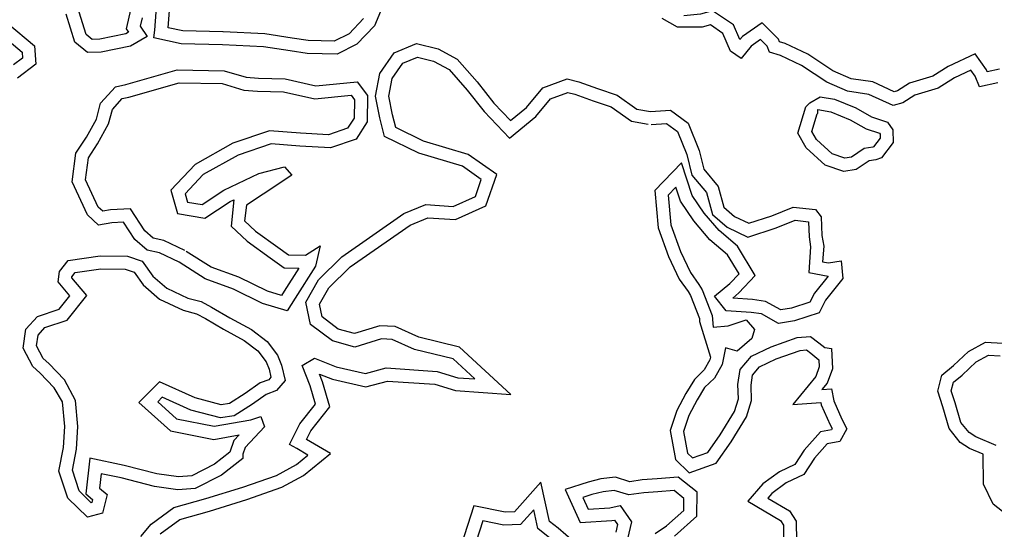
# Model space of a CAD drawing. Extents: x 2160437 to 2172832, y 205694 to 212444.
# Drawn here: x 2165786.1 to 2166011.6, y 208989.2 to 209107.2 of the extents above; entities that cross this region are included whole.
import ezdxf

# ---------------------------------------------------------------- set-up
doc = ezdxf.new("R2010")
doc.units = 0
for name, color, linetype in [('RD_EX_H2O', 7, 'Continuous'), ('RD_EX_VEG_ShrubLine', 7, 'Continuous'), ('RD_EX_VEG_TreeLine', 7, 'Continuous')]:
    doc.layers.add(name, color=color, linetype=linetype)

msp = doc.modelspace()

# ---------------------------------------------------------------- linework, layer by layer
at = {"layer": 'RD_EX_H2O'}
for points in [[(2165870.75, 209111.97), (2165868.23, 209105.77), (2165864.14, 209101.5), (2165859.53, 209099.19), (2165852.62, 209099.4), (2165848.69, 209099.96), (2165842.5, 209100.94), (2165833.06, 209101.37), (2165823.49, 209101.62), (2165817.18, 209102.97), (2165817.42, 209104.73), (2165817.73, 209108.91)], [(2165814.43, 209107.6), (2165813.99, 209105.71), (2165815.61, 209103.31), (2165811.75, 209101.07), (2165804.99, 209099.67), (2165801.82, 209099.58), (2165798.9, 209102.01), (2165796.86, 209108.46)], [(2165783.32, 209106.41), (2165789.56, 209101.14), (2165789.9, 209096.9), (2165785.61, 209093.68)], [(2165938.27, 209105.46), (2165934.76, 209107.47)], [(2166012.35, 209092.58), (2166008.14, 209091.65), (2166007.09, 209094.11), (2166006.1, 209095.51), (2166002.3, 209093.74), (2165998.57, 209091.34), (2165993.17, 209089.75), (2165990.37, 209087.94), (2165988.17, 209087.31), (2165982.54, 209089.9), (2165977.59, 209090.63), (2165972.77, 209092.74), (2165966.93, 209096.58), (2165962.08, 209098.88), (2165959.55, 209099.66), (2165959.02, 209101.04), (2165957.49, 209102.57), (2165955.32, 209101.08), (2165952.96, 209098.24), (2165950.54, 209099.94), (2165948.78, 209104.03), (2165945.88, 209106), (2165944.01, 209105.46), (2165938.27, 209105.46)], [(2165814.12, 208987.64), (2165816.54, 208990.43), (2165821.81, 208994.31), (2165829.22, 208996.38), (2165837.76, 208999.03), (2165845.56, 209001.74), (2165850.12, 209004.26), (2165852.78, 209006.44), (2165850.22, 209007.94), (2165848.56, 209008.91), (2165850.91, 209013.68), (2165854.53, 209018.25), (2165853.31, 209022.47), (2165851.46, 209027.2), (2165854.3, 209028.89), (2165859.36, 209026.87), (2165866.12, 209025.31), (2165870.87, 209026.61), (2165882.69, 209025.81), (2165887.5, 209024.35), (2165891.41, 209024.06), (2165886.39, 209028.71), (2165877.44, 209030.86), (2165872.26, 209033.21), (2165869.79, 209033.36), (2165863.67, 209031.45), (2165858.47, 209032.85), (2165853.41, 209036.69), (2165852.3, 209041.86), (2165855.21, 209046.97), (2165860.6, 209052.35), (2165874.98, 209062.31), (2165880.05, 209064.42), (2165886.35, 209063.98), (2165891.56, 209066.3), (2165892.89, 209070.2), (2165888.53, 209073.28), (2165878.47, 209076.3), (2165870.54, 209080.14), (2165869.4, 209084.51), (2165868.44, 209089.52), (2165869.45, 209094.75), (2165872.76, 209099.55), (2165877.89, 209101.68), (2165882.93, 209100.44), (2165887.35, 209098.02), (2165891.93, 209092.8), (2165895.8, 209087.9), (2165899.68, 209083.86), (2165903.35, 209086.9), (2165907.13, 209091.41), (2165912.77, 209093.48), (2165915.42, 209092.8), (2165919.77, 209091.24), (2165924.32, 209089.72), (2165928.85, 209086.52), (2165932, 209085.94)], [(2165932, 209085.94), (2165936.63, 209086.26), (2165940.72, 209083.21), (2165943.28, 209076.89), (2165944.36, 209072.62), (2165947.66, 209068.61), (2165948.98, 209063.81), (2165951.45, 209061.68), (2165954.75, 209060.07), (2165960.05, 209061.83), (2165965.04, 209063.84), (2165970.19, 209063.27), (2165971.48, 209061.6), (2165971.68, 209057.25), (2165972.08, 209054.79), (2165971.83, 209051.18), (2165973.21, 209050.91), (2165976.14, 209051.4), (2165976.5, 209047.27), (2165972.51, 209042.28), (2165971.01, 209039.35), (2165965.32, 209037.53), (2165961.62, 209036.91), (2165957.68, 209039.1), (2165955.31, 209039.45), (2165949.54, 209039.83), (2165946.85, 209043.2), (2165950.41, 209046.17), (2165952.5, 209048.41), (2165949.8, 209052.81), (2165945.76, 209056.25), (2165942.03, 209060.63), (2165938.97, 209065.19), (2165937.91, 209068.44), (2165936.12, 209066.6), (2165936.75, 209059.71), (2165938.96, 209053.55), (2165941.26, 209048.66), (2165943.21, 209045.92), (2165943.97, 209044.68), (2165946.27, 209038.72), (2165946.5, 209036.03), (2165950.02, 209036.37), (2165954.18, 209037.74), (2165956.11, 209035.49), (2165955.48, 209033.43), (2165952.07, 209030.52), (2165949.39, 209031.24), (2165948.62, 209027.39), (2165946.86, 209024.28), (2165944.54, 209022.07), (2165942.84, 209019.24), (2165940.91, 209015.6), (2165939.66, 209011.9), (2165940.6, 209006.91), (2165941.72, 209005.8), (2165945.3, 209007.08), (2165948.15, 209011.14), (2165951.48, 209016.54), (2165952.37, 209019.45), (2165952.26, 209022.8), (2165952.78, 209026.23), (2165955.38, 209029.33), (2165959.95, 209031.47), (2165965.97, 209033.63), (2165969.02, 209033.88), (2165970.95, 209032.41), (2165972.31, 209031.31), (2165973.89, 209031.08), (2165974.08, 209026.43), (2165972.89, 209023.12), (2165971.68, 209021.63), (2165973.85, 209021.79), (2165974.41, 209019.02), (2165976.27, 209014.75), (2165977.44, 209012.54), (2165975.81, 209009.61), (2165972.92, 209009.05), (2165969.92, 209005.72), (2165967.45, 209001.97), (2165963.43, 208999.99), (2165960.05, 208997.55), (2165959.16, 208996.51), (2165964.18, 208993.52), (2165965.75, 208991.14), (2165965.79, 208986.43)], [(2166016.71, 208990.88), (2166011.27, 208995.07), (2166009.04, 208999.74), (2166008.98, 209006.68), (2166005.84, 209007.97), (2166003.65, 209009.38), (2166001.12, 209012.56), (2165999.62, 209017.63), (2165998.47, 209021.21), (2165999.44, 209024.97), (2166002.12, 209027.19), (2166005.57, 209030.44), (2166009.48, 209032.59), (2166013.53, 209032.38)], [(2165933.14, 208988.34), (2165935.76, 208990.04), (2165939.74, 208993.66), (2165939.77, 208996.41), (2165937.47, 208998.23), (2165933.75, 208997.98), (2165930.45, 208997.72), (2165927.04, 208997.22), (2165923.66, 208998.26), (2165921.08, 208997.98), (2165918.43, 208997.31), (2165916.4, 208996.66), (2165917.64, 208993.94), (2165922.65, 208994.27), (2165925.03, 208994.76), (2165927.61, 208991.01), (2165926.74, 208987.08)], [(2165908.71, 208987.21), (2165906, 208989.45), (2165905.02, 208993.8), (2165901.97, 208990.37), (2165898.12, 208990.24), (2165893.23, 208991.24), (2165891.68, 208986.47)]]:
    msp.add_lwpolyline(points, dxfattribs=at)
for points in [[(2165823.05, 209051.07), (2165818.48, 209053.24), (2165815.62, 209053.87), (2165812.76, 209056.32), (2165810.18, 209060.33), (2165807.47, 209060.17), (2165804.39, 209059.68), (2165801.83, 209062), (2165798.29, 209069.66), (2165799.14, 209076.28), (2165801.57, 209080.01), (2165803.89, 209084.21), (2165804.86, 209087.91), (2165808.29, 209091.66), (2165810.65, 209092.16), (2165822.59, 209095.61), (2165833.44, 209095.38), (2165838.54, 209093.89), (2165841.34, 209093.64), (2165847.54, 209093.48), (2165854.62, 209091.92), (2165864.2, 209092.84), (2165866.54, 209089.62), (2165866.52, 209083.54), (2165863.93, 209079.56), (2165858, 209077.56), (2165850.89, 209077.91), (2165844.26, 209078.44), (2165836.63, 209075.88), (2165828.56, 209071.33), (2165824.42, 209066.91), (2165824.97, 209064.98), (2165828.3, 209064.41), (2165833.32, 209067.72), (2165841.41, 209071.62), (2165847.35, 209073.12), (2165849.11, 209071.24), (2165842.45, 209066.8), (2165838.57, 209064.3), (2165838.16, 209060.62), (2165840.66, 209058.28), (2165845.85, 209054.52), (2165848.29, 209052.75), (2165852.27, 209052.71), (2165855.59, 209054.87), (2165854.54, 209050.15), (2165849.86, 209042.78), (2165847.99, 209039.8), (2165842.31, 209041.55), (2165835.6, 209044.85), (2165829.06, 209047.21)], [(2165971.27, 209089.36), (2165974.55, 209088.78), (2165979.5, 209086.76), (2165983.17, 209084.72), (2165986.8, 209083.44), (2165988.1, 209081.72), (2165988.12, 209078.76), (2165985.47, 209075.21), (2165984.13, 209074.77), (2165982.58, 209074.53), (2165979.62, 209072.56), (2165976.72, 209072.06), (2165972.45, 209073.51), (2165968.05, 209077.56), (2165966.1, 209080.96), (2165967.94, 209087.04), (2165968.9, 209087.97)], [(2165796.06, 209018.76), (2165794.13, 209021.98), (2165790.78, 209025.48), (2165789.19, 209026.91), (2165786.91, 209031.19), (2165787.53, 209035.55), (2165790.22, 209038.53), (2165795.29, 209040.23), (2165797.75, 209043.32), (2165795.04, 209046.52), (2165795.33, 209048.9), (2165797.33, 209051.46), (2165804.73, 209052.58), (2165811.04, 209052.45), (2165814.49, 209051.33), (2165816.95, 209047.87), (2165820.15, 209045.04), (2165825.01, 209042.79), (2165828.09, 209041.96), (2165830.53, 209040.7), (2165834.73, 209038.2), (2165839.71, 209035.48), (2165843.38, 209032.72), (2165845.74, 209029.53), (2165846.72, 209027.23), (2165847.51, 209023.7), (2165845.52, 209021.36), (2165843.16, 209020.46), (2165839.94, 209018.21), (2165835.74, 209015.53), (2165832.57, 209015.03), (2165825.74, 209016.84), (2165819.12, 209019.83), (2165818.05, 209018.76), (2165822.41, 209014.87), (2165831.08, 209013.1), (2165839.61, 209014.63), (2165841.87, 209015.4), (2165842.78, 209012.95), (2165838.31, 209008.21), (2165837.75, 209006.64), (2165837.75, 209005.64), (2165832.82, 209001.79), (2165826.73, 208998.73), (2165822.73, 208998.41), (2165817.31, 208999.19), (2165809.63, 209001.15), (2165804.94, 209002.14), (2165804.57, 208998.76), (2165806.33, 208997.3), (2165805.32, 208992.98), (2165801.79, 208992.09), (2165797.26, 208996.51), (2165795.21, 209002.74), (2165796.27, 209008.18), (2165796.6, 209013.03)]]:
    msp.add_lwpolyline(points, close=True, dxfattribs=at)
at = {"layer": 'RD_EX_VEG_ShrubLine'}
for points in [[(2166012.75, 209095.74), (2166009.92, 209095.12), (2166009.72, 209095.58), (2166007.11, 209099.29), (2166000.84, 209096.37), (2165997.31, 209094.09), (2165991.9, 209092.5), (2165989.12, 209090.7), (2165988.41, 209090.5), (2165983.41, 209092.81), (2165978.42, 209093.54), (2165974.21, 209095.39), (2165968.4, 209099.2), (2165963.17, 209101.69), (2165961.83, 209102.1), (2165961.6, 209102.71), (2165957.85, 209106.45), (2165953.28, 209103.32), (2165952.67, 209102.58), (2165951.19, 209106.02), (2165946.4, 209109.27), (2165943.59, 209108.46), (2165939.76, 209108.06)], [(2165782.22, 209103.42), (2165786.67, 209099.65), (2165786.78, 209098.31), (2165784.74, 209096.78)], [(2165932.2, 209082.95), (2165935.73, 209083.19), (2165938.26, 209081.3), (2165940.42, 209075.96), (2165941.62, 209071.23), (2165944.94, 209067.2), (2165946.33, 209062.14), (2165949.78, 209059.15), (2165954.54, 209056.84), (2165961.08, 209059.01), (2165965.46, 209060.78), (2165968.53, 209060.44), (2165968.69, 209056.94), (2165969.06, 209054.65), (2165968.66, 209048.72), (2165973.14, 209047.87), (2165969.98, 209043.92), (2165968.91, 209041.83), (2165964.61, 209040.45), (2165962.16, 209040.04), (2165958.66, 209041.99), (2165955.63, 209042.44), (2165951.06, 209042.74), (2165951.03, 209042.78), (2165952.47, 209043.98), (2165956.25, 209048.03), (2165952.11, 209054.78), (2165947.89, 209058.38), (2165944.42, 209062.45), (2165941.7, 209066.52), (2165939.22, 209074.08), (2165933.01, 209067.7), (2165933.79, 209059.06), (2165936.18, 209052.4), (2165938.66, 209047.14), (2165940.71, 209044.27), (2165941.27, 209043.34), (2165943.32, 209038.03), (2165943.38, 209037.34), (2165945.9, 209029.08), (2165945.77, 209028.45), (2165944.47, 209026.14), (2165942.18, 209023.97), (2165940.23, 209020.71), (2165938.14, 209016.79), (2165936.57, 209012.11), (2165937.82, 209005.43), (2165940.95, 209002.35), (2165947.2, 209004.57), (2165950.65, 209009.49), (2165954.24, 209015.3), (2165955.39, 209019.05), (2165955.27, 209022.63), (2165955.62, 209024.95), (2165957.25, 209026.89), (2165961.1, 209028.7), (2165966.61, 209030.67), (2165968.12, 209030.79), (2165969.1, 209030.05), (2165970.99, 209028.52), (2165971.06, 209026.9), (2165970.24, 209024.62), (2165964.96, 209018.12), (2165971.43, 209018.6), (2165971.53, 209018.11), (2165973.56, 209013.45), (2165974.03, 209012.57), (2165973.87, 209012.29), (2165971.37, 209011.81), (2165967.54, 209007.56), (2165965.39, 209004.3), (2165961.88, 209002.57), (2165958, 208999.77), (2165954.57, 208995.75), (2165962.06, 208991.3), (2165962.76, 208990.23), (2165962.79, 208986.52)], [(2166011.97, 209008.69), (2166007.24, 209010.64), (2166005.69, 209011.64), (2166003.83, 209013.97), (2166002.48, 209018.51), (2166001.59, 209021.3), (2166002.1, 209023.28), (2166004.11, 209024.94), (2166007.35, 209028), (2166010.18, 209029.55), (2166012.9, 209029.41)], [(2165914.21, 208986.45), (2165910.65, 208989.5), (2165908.7, 208991.11), (2165906.65, 209000.16), (2165900.58, 208993.32), (2165898.38, 208993.25), (2165891.2, 208994.72), (2165888.25, 208985.63)], [(2165937.6, 208987.66), (2165942.72, 208992.32), (2165942.79, 208997.85), (2165938.42, 209001.3), (2165933.54, 209000.97), (2165930.12, 209000.71), (2165927.27, 209000.28), (2165923.96, 209001.31), (2165920.54, 209000.94), (2165917.61, 209000.2), (2165912.27, 208998.5), (2165915.76, 208990.82), (2165923.05, 208991.29), (2165923.69, 208991.42), (2165924.4, 208990.39), (2165924.01, 208988.62)]]:
    msp.add_lwpolyline(points, dxfattribs=at)
msp.add_lwpolyline([(2165970.75, 209086.41), (2165973.71, 209085.88), (2165978.2, 209084.05), (2165981.94, 209081.97), (2165984.95, 209080.92), (2165985.11, 209080.71), (2165985.11, 209079.75), (2165983.63, 209077.76), (2165983.42, 209077.7), (2165981.47, 209077.4), (2165978.49, 209075.41), (2165976.96, 209075.15), (2165974.01, 209076.15), (2165970.43, 209079.45), (2165969.35, 209081.33), (2165970.59, 209085.43), (2165970.72, 209085.56)], close=True, dxfattribs=at)
at = {"layer": 'RD_EX_VEG_TreeLine'}
for points in [[(2165833.13, 209104.37), (2165823.85, 209104.61), (2165820.47, 209105.33), (2165821.08, 209113.45)], [(2165811.86, 209109.81), (2165810.78, 209105.11), (2165811.33, 209104.29), (2165810.67, 209103.91), (2165804.64, 209102.66), (2165802.87, 209102.61), (2165801.5, 209103.75), (2165799.86, 209108.92)], [(2165865.66, 209107.43), (2165862.34, 209103.95), (2165858.86, 209102.21), (2165852.88, 209102.39), (2165849.14, 209102.93), (2165842.8, 209103.93), (2165833.19, 209104.37)], [(2165818.59, 208988.21), (2165823.14, 208991.57), (2165830.07, 208993.5), (2165838.7, 208996.18), (2165846.78, 208998.99), (2165851.81, 209001.76), (2165858, 209006.85), (2165852.48, 209010.09), (2165853.46, 209012.06), (2165857.84, 209017.59), (2165856.16, 209023.43), (2165855.47, 209025.19), (2165858.46, 209023.99), (2165866.18, 209022.22), (2165871.17, 209023.58), (2165882.15, 209022.84), (2165886.95, 209021.38), (2165899.75, 209020.45), (2165887.85, 209031.44), (2165878.42, 209033.72), (2165873, 209036.18), (2165869.42, 209036.39), (2165863.6, 209034.57), (2165859.82, 209035.59), (2165856.11, 209038.4), (2165855.47, 209041.37), (2165857.62, 209045.14), (2165862.53, 209050.03), (2165876.42, 209059.66), (2165880.54, 209061.38), (2165886.89, 209060.93), (2165893.98, 209064.09), (2165896.45, 209071.36), (2165889.86, 209076.01), (2165879.56, 209079.1), (2165873.09, 209082.23), (2165872.32, 209085.17), (2165871.5, 209089.51), (2165872.28, 209093.56), (2165874.73, 209097.11), (2165878.13, 209098.53), (2165881.83, 209097.62), (2165885.44, 209095.64), (2165889.63, 209090.88), (2165893.53, 209085.93), (2165899.45, 209079.77), (2165905.48, 209084.77), (2165908.91, 209088.87), (2165912.93, 209090.35), (2165914.54, 209089.93), (2165918.79, 209088.4), (2165922.95, 209087.01), (2165927.66, 209083.69), (2165931.46, 209082.99)], [(2165824.34, 209053.78), (2165819.45, 209056.09), (2165817, 209056.64), (2165815.04, 209058.31), (2165811.75, 209063.43), (2165807.15, 209063.16), (2165805.34, 209062.87), (2165804.3, 209063.81), (2165801.37, 209070.14), (2165802.03, 209075.22), (2165804.15, 209078.47), (2165806.7, 209083.09), (2165807.57, 209086.44), (2165809.85, 209088.92), (2165811.38, 209089.24), (2165822.98, 209092.61), (2165832.98, 209092.39), (2165837.98, 209090.92), (2165841.17, 209090.64), (2165847.17, 209090.49), (2165854.43, 209088.89), (2165862.78, 209089.69), (2165863.54, 209088.65), (2165863.52, 209084.43), (2165861.98, 209082.07), (2165857.58, 209080.58), (2165851.08, 209080.9), (2165843.89, 209081.48), (2165835.4, 209078.64), (2165826.69, 209073.72), (2165821.06, 209067.72), (2165822.6, 209062.34), (2165828.96, 209061.25), (2165834.8, 209065.11), (2165835.69, 209065.53), (2165835.01, 209059.45), (2165838.75, 209055.96), (2165844.09, 209052.09), (2165847.31, 209049.76), (2165850.71, 209049.73), (2165847.32, 209044.39), (2165846.67, 209043.35), (2165843.42, 209044.35), (2165836.78, 209047.62), (2165830.4, 209049.92), (2165824.67, 209053.59)]]:
    msp.add_lwpolyline(points, dxfattribs=at)
msp.add_lwpolyline([(2165799.05, 209019.04), (2165796.53, 209023.82), (2165792.87, 209027.63), (2165791.59, 209028.78), (2165790.02, 209031.74), (2165790.37, 209034.22), (2165791.92, 209035.94), (2165797.09, 209037.67), (2165801.64, 209043.38), (2165798.18, 209047.46), (2165798.21, 209047.71), (2165798.96, 209048.67), (2165804.93, 209049.57), (2165810.53, 209049.46), (2165812.62, 209048.78), (2165814.71, 209045.85), (2165818.49, 209042.5), (2165823.98, 209039.96), (2165827, 209039.15), (2165829.07, 209038.08), (2165833.25, 209035.59), (2165838.08, 209032.96), (2165841.23, 209030.58), (2165843.12, 209028.03), (2165843.85, 209026.31), (2165844.25, 209024.51), (2165843.73, 209023.89), (2165841.74, 209023.13), (2165838.27, 209020.7), (2165834.66, 209018.39), (2165832.73, 209018.09), (2165826.75, 209019.68), (2165818.46, 209023.42), (2165813.69, 209018.63), (2165821.02, 209012.09), (2165831.04, 209010.05), (2165836.91, 209011.1), (2165835.69, 209009.81), (2165834.74, 209007.15), (2165834.74, 209007.09), (2165831.21, 209004.34), (2165825.91, 209001.67), (2165822.83, 209001.43), (2165817.89, 209002.14), (2165810.31, 209004.07), (2165802.32, 209005.76), (2165801.42, 208997.48), (2165802.99, 208996.18), (2165802.82, 208995.44), (2165802.69, 208995.41), (2165799.88, 208998.15), (2165798.31, 209002.94), (2165799.25, 209007.79), (2165799.61, 209013.06)], close=True, dxfattribs=at)

doc.saveas('drawing.dxf')
